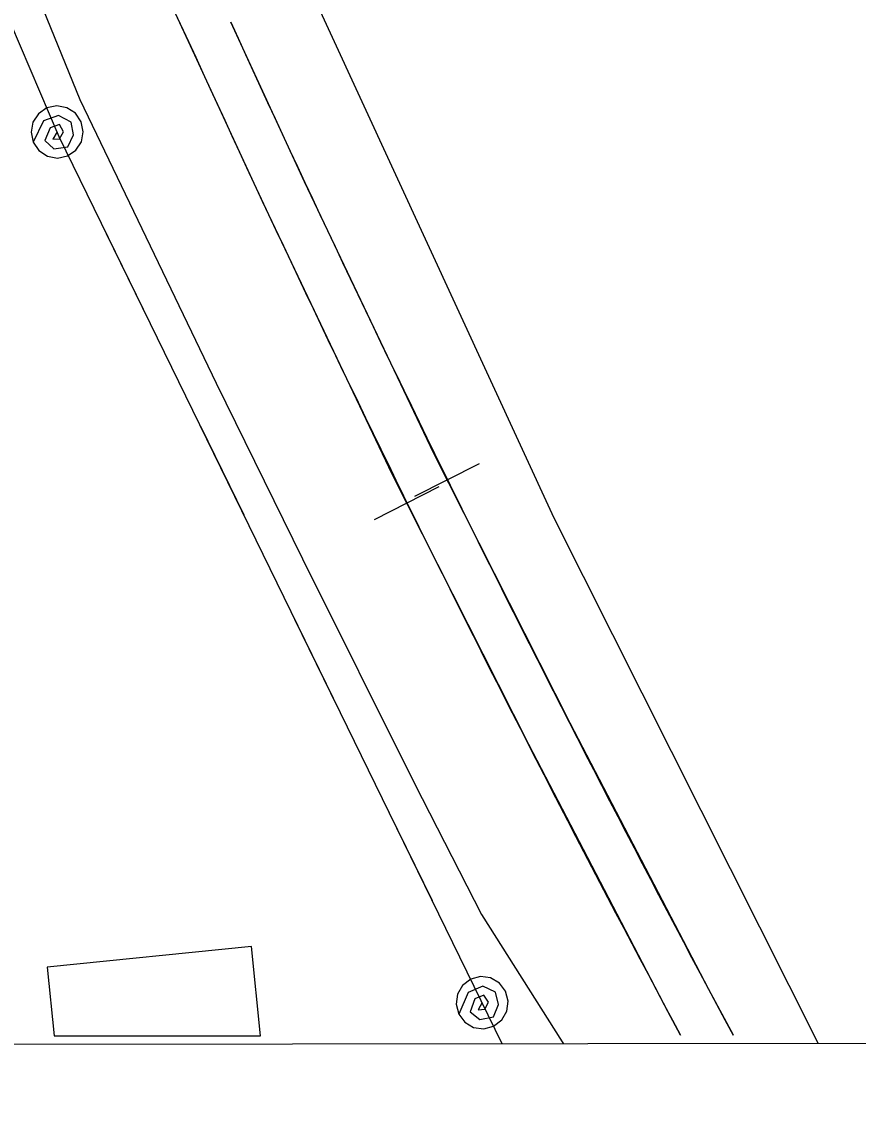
# Model space of a CAD drawing. Extents: x 3297716 to 3335574, y 688621 to 713991.
# Drawn here: x 3326784.1 to 3327072.4, y 693999.4 to 694377.3 of the extents above; entities that cross this region are included whole.
import ezdxf

# ---------------------------------------------------------------- set-up
doc = ezdxf.new("R2010")
doc.units = 0
for name, color, linetype in [('V-BLDG-OTLN', 7, 'Continuous'), ('V-GRID-FRAM', 7, 'Continuous'), ('V-RAIL-TRAK', 7, 'Continuous'), ('V-TOPO-SHOR', 7, 'Continuous'), ('V-UTIL-LINE', 7, 'Continuous')]:
    doc.layers.add(name, color=color, linetype=linetype)

msp = doc.modelspace()

# ---------------------------------------------------------------- linework, layer by layer
at = {"layer": 'V-BLDG-OTLN'}
msp.add_line((3326795.23, 694027.74), (3326866.38, 694027.81), dxfattribs=at)
msp.add_lwpolyline([(3326866.38, 694027.81), (3326863.25, 694058.59), (3326792.82, 694051.43), (3326795.23, 694027.74)], dxfattribs=at)
at = {"layer": 'V-GRID-FRAM'}
msp.add_lwpolyline([(3301838.48, 712184.22), (3333346.19, 712216.3), (3333372.64, 694031.53), (3301849.06, 693999.43), (3301838.48, 712184.22)], dxfattribs=at)
at = {"layer": 'V-RAIL-TRAK'}
for points in [[(3326841.56, 694370.59), (3326802.63, 694454.6), (3326765.83, 694539.04), (3326730.47, 694624.15), (3326695.85, 694710.19), (3326663.36, 694796.65), (3326632.54, 694883.31), (3326602.44, 694970.9), (3326583.87, 695029.55)], [(3327029.41, 694027.98), (3327020.89, 694043.71), (3326973.16, 694135.55), (3326926.16, 694228.5), (3326881.52, 694322.13), (3326856.12, 694377.22)], [(3327011.22, 694027.96), (3327006.77, 694036.17), (3326958.91, 694128.26), (3326911.79, 694221.46), (3326867.03, 694315.35), (3326841.56, 694370.59)], [(3326919.56, 694213.86), (3326941.87, 694225.14)], [(3326905.69, 694205.82), (3326928, 694217.1)]]:
    msp.add_lwpolyline(points, dxfattribs=at)
for centre, radius, start, end in [((3331629.5, 696622.85), 5291.22, 197.52497, 205.1925), ((3332263.05, 696841.86), 5942.17, 204.504895, 208.264645), ((3332263.05, 696841.86), 5958.17, 204.504895, 208.182156)]:
    msp.add_arc(centre, radius, start, end, dxfattribs=at)
at = {"layer": 'V-TOPO-SHOR'}
for points in [[(3326609.15, 695088.28), (3326661.61, 694932.93), (3326745.17, 694699.76), (3326856.99, 694446.18), (3326967.44, 694206.36)], [(3326531.85, 695067.49), (3326551.11, 695005.83), (3326570.71, 694943.49), (3326596.47, 694871.28), (3326621.55, 694799.41), (3326644.2, 694740.49), (3326658.97, 694698.25), (3326690.87, 694624.35), (3326725.54, 694537.51), (3326770.82, 694431.94), (3326804.1, 694350.54), (3326851.07, 694252.82), (3326880.89, 694192.21), (3326919.62, 694114.58), (3326942.58, 694069.64), (3326970.32, 694025.73), (3326970.79, 694025.01)], [(3326967.44, 694206.36), (3327058.67, 694025.1)]]:
    msp.add_lwpolyline(points, dxfattribs=at)
at = {"layer": 'V-UTIL-LINE'}
for points in [[(3326949.73, 694024.99), (3326796.99, 694337.67), (3326660.19, 694658.13), (3326506.37, 695114.63), (3326396.17, 695554.25), (3326308.74, 696045.9), (3326267.3, 696515.1), (3326247.12, 696982.47), (3326229.2, 697427.96), (3326314.75, 697537.07)], [(3326796.26, 694339.37), (3326794.73, 694336.94), (3326797.05, 694337.05), (3326798.46, 694339.41), (3326797.02, 694341.96), (3326793.83, 694340.77), (3326791.98, 694336.47), (3326795.14, 694333.6), (3326799.96, 694334.25), (3326801.87, 694338.41), (3326801.05, 694342.8), (3326796.77, 694345.02), (3326791.59, 694343.16), (3326787.98, 694335.84), (3326789.97, 694332.94), (3326792.91, 694331.02), (3326796.36, 694330.37), (3326799.8, 694331.09), (3326802.7, 694333.08), (3326804.61, 694336.02), (3326805.26, 694339.47), (3326804.54, 694342.9), (3326802.56, 694345.8), (3326799.62, 694347.72), (3326796.17, 694348.37), (3326792.73, 694347.65), (3326789.83, 694345.67), (3326787.91, 694342.72), (3326787.26, 694339.27), (3326787.98, 694335.84)], [(3326828.22, 694273.74), (3326813.29, 694304.29)], [(3326860.7, 694207.25), (3326845.77, 694237.8)], [(3326893.18, 694140.76), (3326878.25, 694171.31)], [(3326925.66, 694074.27), (3326910.73, 694104.82)], [(3326942.77, 694039.22), (3326941.37, 694036.71), (3326943.68, 694036.95), (3326944.96, 694039.38), (3326943.4, 694041.85), (3326940.28, 694040.5), (3326938.65, 694036.11), (3326941.95, 694033.4), (3326946.73, 694034.3), (3326948.43, 694038.55), (3326947.38, 694042.89), (3326942.99, 694044.89), (3326937.91, 694042.77), (3326934.69, 694035.27), (3326936.81, 694032.48), (3326939.85, 694030.71), (3326943.33, 694030.24), (3326946.73, 694031.14), (3326949.52, 694033.26), (3326951.29, 694036.3), (3326951.76, 694039.78), (3326950.86, 694043.17), (3326948.73, 694045.97), (3326945.7, 694047.74), (3326942.22, 694048.21), (3326938.83, 694047.31), (3326936.03, 694045.18), (3326934.26, 694042.15), (3326933.79, 694038.67), (3326934.69, 694035.27)], [(3326949.73, 694024.99), (3326949.73, 694024.99)]]:
    msp.add_lwpolyline(points, dxfattribs=at)

doc.saveas('drawing.dxf')
